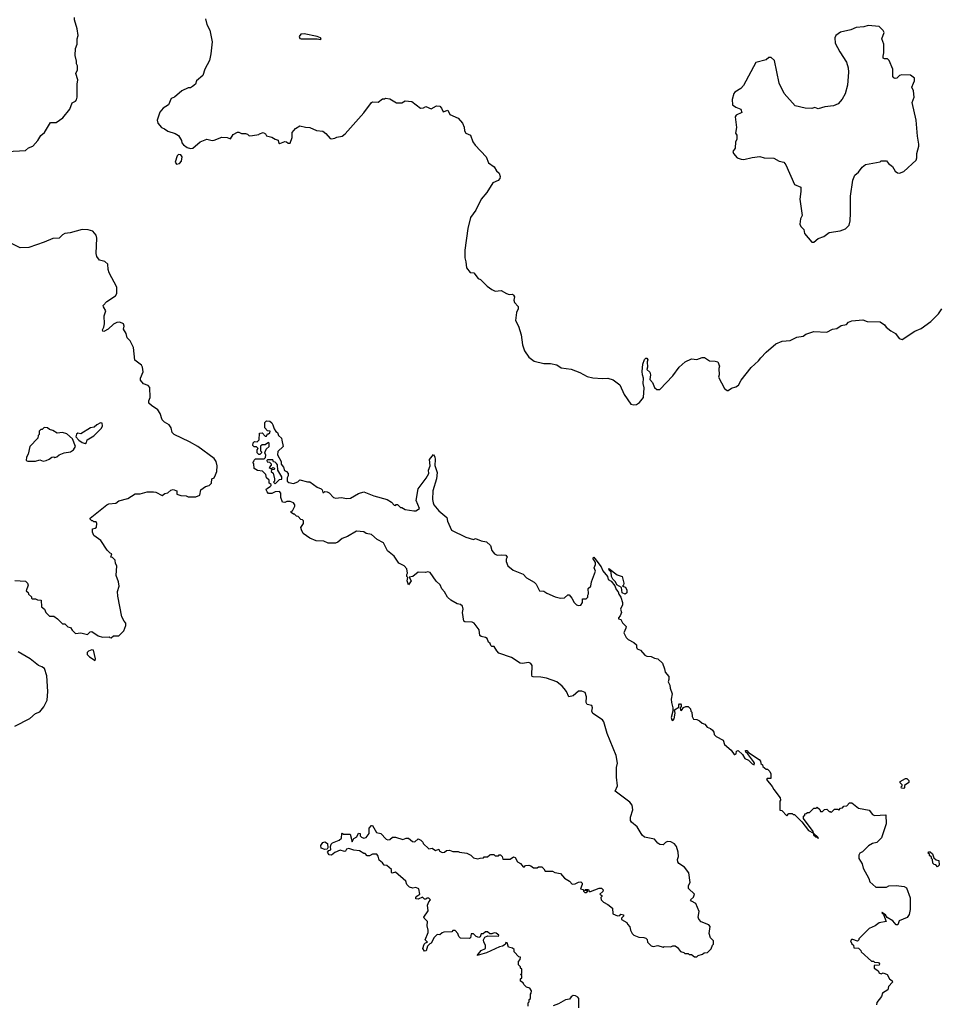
# Model space of a CAD drawing. Extents: x 2086813 to 2278017, y 548126 to 753336.
# Tile 440 of 461: x 2237240 to 2245740, y 691971 to 701050. Entities that reach past the tile are written whole.
import ezdxf

# ---------------------------------------------------------------- set-up
doc = ezdxf.new("R2010")
doc.units = 0

msp = doc.modelspace()

# ---------------------------------------------------------------- linework, layer by layer
at = {"layer": '0CON10XD'}
for points in [[(2237124.1, 699835.9), (2237295, 699842.5), (2237321.7, 699868.3), (2237360, 699885), (2237406.7, 699935), (2237435, 699983.3), (2237468.7, 700011.3), (2237525, 700103.3), (2237575, 700101.2), (2237636.7, 700145), (2237701.2, 700225), (2237725, 700282.5), (2237755, 700300), (2237765, 700312.5), (2237771.2, 700335), (2237769.2, 700455), (2237776, 700495), (2237757.5, 700552.5), (2237773, 700587), (2237772.5, 700625), (2237763.3, 700643.3), (2237762.5, 700667.5), (2237750.9, 700720.9), (2237754.2, 700785), (2237768.8, 700825), (2237771.2, 700875), (2237780, 700905), (2237770, 700965), (2237745, 701050), (2237745, 701070)], [(2238953.6, 701056.4), (2238966.7, 701005), (2238993.6, 700953.6), (2239014.2, 700845), (2239003.9, 700733.9), (2238992, 700675), (2238946.4, 700593.6), (2238930, 700535), (2238870, 700485), (2238860, 700455), (2238835, 700432.5), (2238815, 700422.5), (2238795, 700422.5), (2238736.4, 700393.6), (2238667.5, 700335), (2238637, 700323), (2238613.3, 700265), (2238563.3, 700235), (2238532.3, 700197.7), (2238506.7, 700125), (2238512.9, 700095), (2238548, 700055), (2238574.6, 700044.6), (2238605, 700022.2), (2238675, 700000), (2238705, 699982.5), (2238732.5, 699935), (2238736.7, 699915), (2238752, 699895), (2238785, 699870.8), (2238815, 699861.2), (2238836.1, 699863.9), (2238905, 699922.5), (2238965, 699947.5), (2239015, 699937.5), (2239035, 699940), (2239105, 699967.5), (2239153, 699963), (2239185, 699950), (2239208.3, 699991.7), (2239248.3, 700011.7), (2239261.7, 700011.7), (2239285, 700000), (2239321.7, 700001.7), (2239340, 699995), (2239355, 699980), (2239388.3, 699981.7)], [(2240015, 700868), (2240022, 700875), (2240015, 700882), (2239984, 700895), (2239865, 700918.1), (2239833.7, 700916.3), (2239818.7, 700895), (2239825, 700875.7), (2239835, 700872.1), (2239983.3, 700873.3), (2240015, 700868)], [(2244565, 699000), (2244605, 699032.5), (2244655, 699050), (2244705, 699087.5), (2244807, 699103), (2244857, 699123), (2244890, 699155), (2244900, 699195), (2244903.3, 699265), (2244901.7, 699421.7), (2244925, 699570), (2244943.6, 699616.4), (2244976.4, 699643.6), (2245010.7, 699689.3), (2245040, 699715), (2245175, 699740), (2245185, 699750), (2245235, 699750), (2245253.6, 699723.6), (2245290, 699695), (2245315, 699652.5), (2245335, 699637.5), (2245355, 699633.8), (2245395, 699650), (2245506.6, 699753.4), (2245515.7, 699775), (2245514, 699815), (2245533.8, 699885), (2245533.6, 699903.6), (2245520, 699975), (2245508.8, 700125), (2245471.2, 700285), (2245490, 700335), (2245483.3, 700395), (2245467, 700427), (2245483.3, 700465), (2245492.5, 700485), (2245491.7, 700511.7), (2245455, 700537.5), (2245375, 700542.5), (2245355, 700536.7), (2245328.3, 700511.7), (2245315, 700508.8), (2245302.5, 700512.5), (2245293.3, 700525), (2245293, 700593), (2245260, 700675), (2245245, 700690), (2245215, 700688.8), (2245204, 700695), (2245202.9, 700715), (2245211.4, 700745), (2245210, 700825), (2245192.5, 700875), (2245213, 700933), (2245205, 700950), (2245168.3, 700988.3), (2245065, 700996.2), (2245025, 700983.3), (2244955, 700976.7), (2244905, 700956.7), (2244810, 700935), (2244767, 700903), (2244757, 700883), (2244762.5, 700835), (2244803.9, 700753.9), (2244865, 700657.5), (2244880, 700605), (2244882.5, 700565), (2244873.3, 700445), (2244853.8, 700365), (2244825, 700316.7), (2244790, 700275), (2244745, 700254.2), (2244665, 700247.1), (2244605, 700228.8), (2244575, 700238.8), (2244545, 700230), (2244485, 700234), (2244392.5, 700255), (2244289.5, 700369.5), (2244246, 700465), (2244202.5, 700675), (2244171.7, 700701.7), (2244148.3, 700701.7), (2244125, 700680), (2244030, 700655), (2243916.1, 700443.9), (2243890, 700415), (2243835, 700382.5), (2243825, 700370), (2243811.2, 700315), (2243813.8, 700265), (2243845, 700242), (2243892.5, 700225), (2243900, 700195), (2243849.3, 700170.7), (2243837.5, 700155), (2243850, 700055), (2243843.3, 700005), (2243853.3, 699985), (2243853.3, 699945), (2243843.3, 699925), (2243840, 699865), (2243817.5, 699835), (2243822.5, 699815), (2243857, 699777), (2243893.9, 699763.9), (2243917.7, 699762.3), (2243995, 699780.8), (2244065, 699788), (2244105, 699776), (2244195, 699773.8), (2244243.3, 699746.7), (2244287.5, 699735), (2244305, 699712.5), (2244385, 699530), (2244445.6, 699505.6), (2244445.6, 699465.6), (2244434.3, 699394.3), (2244456.2, 699245), (2244440, 699215), (2244436.7, 699165), (2244443.9, 699143.9), (2244472.5, 699115), (2244477, 699077), (2244545, 699000), (2244565, 699000)], [(2239388.3, 699981.7), (2239445, 699990), (2239451.7, 699998.3), (2239485, 700010), (2239506.4, 699996.4), (2239515, 699980), (2239567, 699967), (2239595, 699947.5), (2239625, 699940), (2239628.3, 699918.3), (2239638.3, 699908.3), (2239685, 699926.7), (2239700, 699925), (2239715, 699910), (2239735, 699910), (2239753.3, 699965), (2239751.7, 700008.3), (2239785, 700047.5), (2239825, 700072.5), (2239875, 700057.5), (2239915, 700056.7), (2239977, 700027), (2240035, 700022.5), (2240065, 700000), (2240105, 699953.3), (2240115, 699950), (2240145, 699957.5), (2240165, 699967.5), (2240215, 699977.5), (2240243, 699997), (2240415, 700190), (2240485, 700287.5), (2240495, 700292.5), (2240545, 700290), (2240585, 700320), (2240605, 700320), (2240615, 700327.5), (2240655, 700321.2), (2240715, 700283.3), (2240765, 700282.5), (2240795, 700302.5), (2240857, 700297), (2240937, 700233), (2240965, 700237.5), (2240985, 700250), (2241035, 700227.5), (2241083, 700257), (2241115, 700252.5), (2241130, 700235), (2241145, 700200), (2241190, 700215), (2241207, 700177), (2241285, 700142.5), (2241322.5, 700095), (2241339.3, 700059.3), (2241343.3, 700025), (2241355, 700002.5), (2241397.5, 699985), (2241420, 699925), (2241441.7, 699891.7), (2241542.5, 699785), (2241565, 699730), (2241615, 699692.5), (2241637.5, 699657.5), (2241663.3, 699635), (2241672, 699605), (2241668, 699585), (2241653, 699567), (2241602.5, 699545), (2241547.5, 699455), (2241497.5, 699395), (2241446.1, 699293.9), (2241398.8, 699225), (2241374.1, 699125.9), (2241344.2, 698925.8), (2241344.2, 698855), (2241355.9, 698815.9), (2241360.7, 698760.7), (2241395, 698720), (2241430, 698715), (2241470, 698665), (2241490, 698655), (2241551.7, 698591.7), (2241595, 698562.5), (2241625, 698547.5), (2241681.7, 698551.7), (2241730, 698525), (2241755, 698517.5), (2241785, 698520), (2241795, 698510), (2241802.5, 698495), (2241797.5, 698465), (2241803, 698443), (2241837.5, 698405), (2241836.7, 698385), (2241820.7, 698349.3), (2241812.5, 698275), (2241840, 698225), (2241866.2, 698145), (2241877, 698053), (2241895, 697997.5), (2241937.3, 697937.3), (2241985, 697901.2), (2242075, 697880.6), (2242135, 697879.2), (2242193.6, 697866.4), (2242235, 697839.2), (2242325, 697826.2), (2242405, 697797.5), (2242475, 697760), (2242525, 697748.8), (2242615, 697740.8), (2242665, 697745.7), (2242715, 697728.8), (2242775, 697682.5), (2242813.9, 697593.9), (2242876.1, 697506.1), (2242905, 697498.8), (2242927.7, 697502.3), (2242955, 697520), (2242993.3, 697565), (2242998.8, 697655), (2242990, 697695), (2242993, 697743), (2242983.3, 697775), (2242982.5, 697805), (2242987.5, 697875), (2243003, 697917), (2243015, 697930), (2243025, 697930), (2243032.5, 697915), (2243026.7, 697895), (2243030, 697845), (2243023.3, 697825), (2243050.8, 697800.8), (2243059.2, 697775), (2243052.7, 697732.7), (2243076.2, 697705), (2243095, 697657.5), (2243115, 697641.2), (2243145, 697641.2), (2243262.5, 697765), (2243323.3, 697845), (2243377.5, 697895), (2243435, 697922.5), (2243485, 697917.5), (2243533.6, 697936.4), (2243556.4, 697936.4), (2243603, 697903), (2243655, 697902.5), (2243680, 697895), (2243693.8, 697855), (2243687.7, 697832.3), (2243692, 697775), (2243686.2, 697755), (2243739.3, 697649.3), (2243765, 697630), (2243775, 697630), (2243805, 697652.5), (2243845, 697664), (2243868.7, 697681.3), (2243894.4, 697725.6), (2243985.8, 697844.2), (2244055, 697903.3), (2244075, 697932.5), (2244126.1, 697983.9), (2244215, 698062.5), (2244273.6, 698086.4), (2244345, 698092.5), (2244408.3, 698121.7), (2244465, 698133.3), (2244490.5, 698149.5), (2244565, 698173.3), (2244685, 698167.5), (2244735, 698197.5), (2244777, 698203), (2244815, 698230), (2244865, 698240), (2244885, 698260), (2244915, 698272.5), (2245015, 698282.5), (2245055, 698267.5), (2245175, 698262.5), (2245216.4, 698236.4), (2245230, 698215), (2245275, 698180), (2245316.4, 698156.4), (2245350.7, 698110.7), (2245379.3, 698100.7), (2245495, 698177.5), (2245555, 698202.5), (2245643, 698267), (2245715, 698337.5), (2245745, 698382.5)], [(2238685, 699717.5), (2238715, 699722.5), (2238732.5, 699745), (2238737.5, 699785), (2238725, 699802.5), (2238705, 699807.5), (2238692.5, 699795), (2238673.8, 699735), (2238685, 699717.5)], [(2237195, 695877.5), (2237293, 695873), (2237312.5, 695855), (2237317.5, 695835), (2237300, 695785), (2237318.3, 695768.3), (2237321.7, 695751.7), (2237348.3, 695728.3), (2237350, 695715), (2237355, 695710), (2237385, 695710), (2237405, 695700), (2237438.3, 695698.3), (2237442.5, 695635), (2237470, 695615), (2237482.5, 695585), (2237515, 695550), (2237555, 695550), (2237590, 695525), (2237635, 695480), (2237655, 695480), (2237685, 695450), (2237710, 695445), (2237725, 695420), (2237755, 695390), (2237805, 695396.7), (2237865, 695380), (2237890, 695405), (2237905, 695407.5), (2237965, 695367.5), (2238005, 695357.5), (2238065, 695360), (2238071.7, 695351.7), (2238085, 695350), (2238105, 695370), (2238155, 695370), (2238200, 695415), (2238220, 695465), (2238220, 695485), (2238203, 695503), (2238183, 695543), (2238146.4, 695733.6), (2238142.3, 695777.7), (2238157.1, 695825), (2238151.2, 695865), (2238130, 695925), (2238137, 696013), (2238122.5, 696035), (2238120, 696065), (2238095, 696090), (2238080, 696095), (2238090, 696125), (2238075, 696130), (2238047, 696157), (2237987.7, 696247.7), (2237922.5, 696295), (2237910, 696325), (2237910, 696355), (2237935, 696360), (2237948.3, 696371.7), (2237950, 696405), (2237945, 696420), (2237925, 696420), (2237915, 696430), (2237905, 696430), (2237890, 696445), (2237890, 696455), (2238043, 696577), (2238063.6, 696586.4), (2238127, 696593), (2238155, 696612.5), (2238236.4, 696633.6), (2238303.6, 696676.4), (2238351.7, 696678.3), (2238417, 696697), (2238475, 696697.5), (2238495, 696693.3), (2238555, 696662.5), (2238579.3, 696680.7), (2238605, 696687.5), (2238635, 696712.5), (2238655, 696716.7), (2238690, 696705), (2238690, 696675), (2238725, 696662.5), (2238775, 696660), (2238795, 696650), (2238865, 696650), (2238900, 696665), (2238910, 696715), (2238952.5, 696745), (2238987.5, 696755), (2239008.8, 696775), (2239012.5, 696815), (2239033, 696827), (2239047, 696853), (2239057.5, 696885), (2239062.5, 696935), (2239052.5, 696975), (2239032.5, 697005), (2238882.5, 697115), (2238806.1, 697156.1), (2238663.3, 697225), (2238646.7, 697245), (2238635.9, 697285.9), (2238617.5, 697315), (2238575, 697340), (2238555, 697360), (2238535, 697420), (2238515, 697452.5), (2238455, 697491.2), (2238432, 697515), (2238430, 697535), (2238443.3, 697565), (2238438.8, 697658.8), (2238425, 697676.2), (2238381.7, 697691.7), (2238355.6, 697725), (2238355.6, 697745), (2238378.3, 697801.7), (2238373.3, 697845), (2238363.9, 697863.9), (2238300.9, 697910.9), (2238288.3, 698028.3), (2238259.2, 698089.2), (2238230, 698115), (2238223.3, 698155), (2238198.8, 698195), (2238202.5, 698225), (2238196.1, 698246.1), (2238165, 698260), (2238135, 698258), (2238105, 698242), (2238055, 698196), (2238017.5, 698175), (2238006.7, 698176.7), (2238005, 698190), (2238016.7, 698215), (2238021.2, 698245), (2238019.3, 698320.7), (2238035.8, 698364.2), (2238011.7, 698401.7), (2238010, 698415), (2238045, 698451.2), (2238124.2, 698505), (2238136.7, 698525), (2238134.5, 698585), (2238065.6, 698715), (2238056.9, 698745), (2238054.2, 698795), (2238025, 698821.4), (2237975, 698832), (2237950, 698865), (2237945.7, 698895), (2237950, 699035), (2237943.9, 699063.9), (2237915, 699100), (2237871.7, 699111.7), (2237815, 699116.2), (2237705.6, 699084.4), (2237655, 699078.1), (2237633.6, 699066.4), (2237605, 699036.2), (2237545, 699033.8), (2237465, 698998), (2237325, 698950), (2237245, 698946.7), (2237171.7, 698981.7)], [(2237455, 696980), (2237485, 696983.8), (2237513, 696997), (2237535, 697017.5), (2237555, 697020), (2237565, 697013.3), (2237581.7, 697018.3), (2237605, 697037.5), (2237650, 697055), (2237710, 697065), (2237735.9, 697084.1), (2237753.8, 697115), (2237726, 697186), (2237675, 697230), (2237635, 697242.5), (2237585, 697237.5), (2237545, 697262.5), (2237515, 697270), (2237495, 697287.5), (2237465, 697290), (2237448.3, 697271.7), (2237435, 697270), (2237420, 697255), (2237420, 697225), (2237410, 697215), (2237408.3, 697191.7), (2237332.5, 697115), (2237317.5, 697045), (2237303, 697017), (2237300, 696985), (2237315, 696980), (2237385, 696980), (2237425, 696992.5), (2237455, 696980)], [(2237845, 697142.5), (2237855, 697150), (2237863.6, 697176.4), (2237925, 697212.5), (2237995, 697282.5), (2238002.5, 697305), (2237999.3, 697329.3), (2237985, 697332.5), (2237950, 697315), (2237927, 697293), (2237893, 697287), (2237805, 697230), (2237775, 697236.7), (2237765, 697227.5), (2237757.5, 697205), (2237785, 697173.8), (2237815, 697150), (2237845, 697142.5)], [(2241488.3, 693318.3), (2241517, 693323), (2241525, 693330), (2241555, 693330), (2241575, 693350), (2241585, 693352.5), (2241611.7, 693351.7), (2241625, 693340), (2241655, 693340), (2241661.7, 693348.3), (2241675, 693350), (2241690, 693335), (2241695, 693310), (2241765, 693310), (2241795, 693330), (2241810, 693325), (2241830, 693285), (2241858.3, 693268.3), (2241885, 693240), (2241895, 693240), (2241905, 693250), (2241935, 693252.5), (2241955, 693247.5), (2241978.3, 693228.3), (2242011.7, 693228.3), (2242025, 693240), (2242057, 693237), (2242075, 693220), (2242085, 693200), (2242155, 693197.5), (2242175, 693187.5), (2242228.3, 693178.3), (2242265, 693132.5), (2242310, 693105), (2242335, 693080), (2242361.7, 693081.7), (2242393, 693097), (2242415, 693100), (2242426.7, 693086.7), (2242427.5, 693075), (2242412.5, 693035), (2242438.3, 693028.3), (2242440, 693015), (2242453, 693003), (2242465, 693002.5), (2242480, 693015), (2242451.7, 693021.7), (2242455, 693030), (2242485, 693030), (2242491.7, 693011.7), (2242505, 693010), (2242585, 693042), (2242605, 693043.3), (2242622.5, 693025), (2242618.3, 693011.7), (2242590, 692985), (2242610, 692975), (2242610, 692965), (2242600, 692955), (2242602.5, 692935), (2242625, 692912.5), (2242665, 692892.5), (2242706.8, 692856.8), (2242710, 692805), (2242755, 692786.7), (2242775, 692790), (2242785, 692802.5), (2242810, 692795), (2242810, 692785), (2242790, 692765), (2242791.7, 692751.7), (2242840, 692725), (2242845, 692710), (2242867.5, 692685), (2242872.5, 692655), (2242887.5, 692625), (2242905, 692607.5), (2242950.7, 692590.7), (2242995, 692587.5), (2243015, 692580), (2243027, 692567), (2243030, 692545), (2243065, 692510), (2243083, 692503), (2243125, 692512.5), (2243175, 692497.5), (2243185, 692502.5), (2243245, 692500), (2243265, 692510), (2243285, 692510), (2243307.5, 692495), (2243335, 692457.5), (2243365, 692450), (2243375, 692440), (2243405, 692440), (2243415, 692430), (2243435, 692430), (2243465, 692410), (2243485, 692410), (2243498.3, 692421.7), (2243537, 692433), (2243553, 692447), (2243585, 692450), (2243618.3, 692481.7), (2243630, 692515), (2243640, 692525), (2243640, 692555), (2243610, 692585), (2243597.5, 692625), (2243607, 692687), (2243595, 692702.5), (2243525, 692732.5), (2243502.5, 692755), (2243497.5, 692775), (2243507, 692827), (2243475, 692900), (2243435, 692922.5), (2243427.5, 692935), (2243455, 692960), (2243462.5, 692985), (2243408.3, 693038.3), (2243407.5, 693065), (2243422.5, 693095), (2243411.7, 693181.7), (2243372.5, 693235), (2243320, 693270), (2243310, 693285), (2243306.7, 693305), (2243315.8, 693335), (2243314.2, 693375), (2243297.2, 693427.2), (2243280.3, 693450.3), (2243245, 693468), (2243215, 693472.5), (2243195, 693462.5), (2243175, 693442.5), (2243145, 693443.3), (2243125, 693456.7), (2243095, 693493.8), (2243002.3, 693512.3), (2242981.7, 693531.7), (2242935.9, 693605.9), (2242881.7, 693651.7), (2242873.3, 693665), (2242872.5, 693695), (2242896.1, 693763.9), (2242888.3, 693808.3), (2242866.7, 693835), (2242732.5, 693935), (2242753.3, 693985), (2242743.3, 694065), (2242743.3, 694155), (2242753.8, 694195), (2242742.2, 694265), (2242657.9, 694467.9), (2242628, 694575), (2242614.3, 694594.3), (2242525, 694652.5), (2242516.7, 694675), (2242522.5, 694705), (2242517.5, 694725), (2242472.5, 694735), (2242463.3, 694755), (2242466.2, 694805), (2242455.9, 694845.9), (2242425, 694858.8), (2242395, 694858), (2242345, 694816.7), (2242305, 694807.5), (2242282.5, 694855), (2242262.3, 694882.3), (2242244.2, 694904.2), (2242195, 694943.3), (2242098.3, 694978.3), (2242045, 694988.8), (2241975, 694990), (2241967.5, 694995), (2241963.3, 695005), (2241966.7, 695095), (2241953.6, 695113.6), (2241935, 695123.3), (2241875, 695113.3), (2241855, 695117.5), (2241775, 695168.8), (2241659.3, 695209.3), (2241639.3, 695229.3), (2241615, 695270), (2241595, 695270), (2241585, 695280), (2241578.3, 695298.3), (2241565, 695310), (2241553, 695343), (2241535, 695353.3), (2241495, 695362.5), (2241483, 695373), (2241477.5, 695425), (2241432.5, 695485), (2241413.6, 695493.6), (2241346.7, 695496.7), (2241337.5, 695505), (2241323.3, 695585), (2241330, 695615), (2241325, 695642.5), (2241305, 695657.5), (2241273.9, 695663.9), (2241215, 695698.8), (2241184.4, 695724.4), (2241158, 695775), (2241133.4, 695803.4), (2241118, 695838), (2241082.1, 695872.1), (2241025, 695951.4), (2241005, 695958.6), (2240983.6, 695953.6), (2240914.3, 695955.7), (2240865, 695916.2), (2240831.7, 695908.3), (2240850, 695875), (2240825, 695840), (2240814, 695875), (2240820, 695905), (2240810, 695915), (2240810, 695935), (2240817.5, 695945), (2240810, 695985), (2240787.5, 696015), (2240738, 696038), (2240695, 696103.3), (2240633.1, 696153.1), (2240595, 696226), (2240535.7, 696255.7), (2240485, 696304), (2240435, 696312.5), (2240415, 696326), (2240345, 696334), (2240262.5, 696285), (2240215, 696265.8), (2240175, 696231.2), (2240152.3, 696222.3), (2240085, 696224.2), (2240045, 696242), (2239975, 696243.8), (2239915, 696268.8), (2239853.6, 696313.6), (2239838.8, 696345), (2239833.6, 696366.4), (2239857.5, 696405), (2239858.3, 696428.3), (2239848.3, 696438.3), (2239831.7, 696441.7), (2239808.3, 696468.3), (2239791.7, 696471.7), (2239775, 696490), (2239765, 696490), (2239742.5, 696505), (2239743, 696517), (2239755, 696520), (2239777, 696563), (2239777, 696577), (2239766.4, 696596.4), (2239735, 696607.5), (2239705, 696607.5), (2239685, 696597.5), (2239665, 696600), (2239647.5, 696645), (2239650, 696685), (2239635, 696700), (2239595, 696697.5), (2239565, 696680), (2239535, 696682.5), (2239522.5, 696695), (2239512.5, 696715), (2239517.5, 696725), (2239550, 696745), (2239560, 696755), (2239560, 696765), (2239540, 696775), (2239540, 696805), (2239517.5, 696825), (2239510, 696855), (2239478.3, 696888.3), (2239433, 696893), (2239401.7, 696911.7), (2239400, 696955), (2239390, 696965), (2239400, 696975), (2239401.7, 696988.3), (2239415, 697000), (2239495, 697000), (2239508.3, 697011.7), (2239510, 697035), (2239500, 697055), (2239511.7, 697088.3), (2239540, 697115), (2239540, 697145), (2239535, 697150), (2239505, 697130), (2239475, 697130), (2239461.7, 697118.3), (2239460, 697075), (2239470, 697065), (2239470, 697055), (2239455, 697040), (2239445, 697040), (2239430, 697055), (2239430, 697085), (2239440, 697095), (2239425, 697110), (2239401.7, 697111.7), (2239390, 697125), (2239393, 697147), (2239405, 697160), (2239431.7, 697158.3), (2239450, 697175), (2239451.7, 697238.3), (2239475, 697240), (2239505, 697210), (2239515, 697210), (2239525, 697230), (2239535, 697230), (2239548.3, 697241.7), (2239550, 697255), (2239525, 697260), (2239500, 697285), (2239500, 697335), (2239515, 697350), (2239547, 697347), (2239565, 697332.5), (2239576.2, 697315), (2239586.4, 697276.4), (2239603.3, 697253.3), (2239617.5, 697245), (2239627, 697217), (2239655, 697190), (2239658.3, 697171.7), (2239668.8, 697115), (2239621.7, 697068.3), (2239616.4, 697036.4), (2239652.5, 696975), (2239653, 696953), (2239672.5, 696925), (2239683, 696893), (2239700, 696885), (2239717.5, 696865), (2239717.5, 696845), (2239707.5, 696825), (2239707.5, 696795), (2239722.5, 696782.5), (2239765, 696772.5), (2239805, 696790), (2239825, 696807.5), (2239895, 696787.5), (2239915, 696787.5), (2239985, 696740), (2240020, 696725), (2240030, 696715), (2240035, 696690), (2240045, 696690), (2240055, 696700), (2240075, 696697.5), (2240095, 696687.5), (2240133.9, 696643.9), (2240155, 696636.7), (2240206.1, 696643.9), (2240256.1, 696636.1), (2240291.2, 696638.8), (2240365, 696681.2), (2240415, 696696.2), (2240505, 696658.8), (2240630, 696625), (2240670, 696600), (2240695, 696572.5), (2240705, 696570), (2240711.7, 696578.3), (2240725, 696580), (2240753, 696553), (2240765, 696552.5), (2240794.2, 696534.2), (2240875, 696522.5), (2240895, 696522.5), (2240926.4, 696543.6), (2240896.2, 696615), (2240915.9, 696724.1), (2240988.3, 696821.7), (2241012.5, 696865), (2241010, 696895), (2241026.7, 696935), (2241020, 696995), (2241043.3, 697026.7), (2241055, 697040), (2241069.3, 697019.3), (2241073.3, 696995), (2241069.3, 696939.3), (2241090, 696875), (2241083, 696817), (2241050, 696705), (2241046.4, 696626.4), (2241053.6, 696593.6), (2241060, 696575), (2241105, 696520), (2241178.3, 696458.3), (2241186.7, 696425), (2241223.6, 696343.6), (2241355, 696277.5), (2241425, 696257.5), (2241445, 696267.5), (2241495, 696243.3), (2241545, 696236.7), (2241583, 696203), (2241593.3, 696155), (2241620, 696125), (2241645, 696112.5), (2241685, 696116.7), (2241725, 696112.5), (2241736.7, 696095), (2241727.5, 696075), (2241726.7, 696055), (2241742.5, 696015), (2241790, 695975), (2241885, 695937.5), (2241913.6, 695903.6), (2241985, 695862.5), (2242002.5, 695845), (2242033, 695783), (2242075, 695780), (2242101.7, 695761.7), (2242178.3, 695728.3), (2242227, 695717), (2242265, 695717.5), (2242295, 695747.5), (2242307, 695747), (2242332.5, 695715), (2242352.5, 695675), (2242373.9, 695653.9), (2242395, 695647.5), (2242415, 695650), (2242430, 695675), (2242431.7, 695708.3), (2242465, 695710), (2242480, 695725), (2242480, 695745), (2242487.5, 695755), (2242482.5, 695805), (2242507.5, 695825), (2242512.5, 695865), (2242550, 695965), (2242537.5, 695995), (2242550, 696025), (2242550, 696045), (2242527.5, 696085), (2242535, 696092.5), (2242545, 696082.5), (2242604.2, 696005), (2242618.8, 695968.8), (2242660, 695915), (2242668.3, 695888.3), (2242695, 695873.8), (2242729.1, 695829.1), (2242742, 695795), (2242760, 695775), (2242765, 695752.5), (2242783.3, 695725), (2242800, 695675), (2242800, 695655), (2242782.5, 695615), (2242790, 695585), (2242778.3, 695551.7), (2242762.5, 695535), (2242762.5, 695525), (2242785, 695520), (2242799.3, 695489.3), (2242832.5, 695455), (2242831.7, 695438.3), (2242813.3, 695395), (2242833, 695353), (2242852.5, 695335), (2242905, 695307.5), (2242927.5, 695285), (2242927.5, 695265), (2242935, 695250), (2242966.4, 695236.4), (2243005, 695190), (2243025, 695180), (2243065, 695177.5), (2243095, 695162.5), (2243125, 695157.5), (2243168, 695115), (2243187.5, 695065), (2243192.5, 695035), (2243226.7, 694995), (2243227.5, 694965), (2243220, 694945), (2243237.5, 694915), (2243240, 694885), (2243257, 694833), (2243250, 694785), (2243252.5, 694755)], [(2239595, 696770), (2239635, 696810), (2239658.3, 696811.7), (2239657.5, 696835), (2239620, 696895), (2239617.5, 696945), (2239608.3, 696958.3), (2239595, 696970), (2239581.7, 696971.7), (2239575, 696990), (2239525, 696990), (2239520, 696985), (2239521.7, 696971.7), (2239545, 696970), (2239560, 696955), (2239558.3, 696941.7), (2239541.7, 696921.7), (2239555, 696910), (2239565, 696910), (2239575, 696920), (2239590, 696915), (2239588.3, 696901.7), (2239561.7, 696898.3), (2239560, 696885), (2239577.5, 696867.5), (2239590, 696815), (2239590, 696795), (2239580, 696785), (2239595, 696770)], [(2242825, 695753.8), (2242796.2, 695765), (2242790, 695815), (2242747.3, 695837.3), (2242734, 695865), (2242711.1, 695891.1), (2242698.6, 695915), (2242694.2, 695954.2), (2242677.5, 695975), (2242675, 695990), (2242749.5, 695929.5), (2242797.5, 695915), (2242812.5, 695855), (2242810, 695835), (2242800, 695825), (2242828.3, 695818.3), (2242839.3, 695789.3), (2242840, 695765), (2242825, 695753.8)], [(2237193.9, 694536.1), (2237333.6, 694606.4), (2237385, 694652.5), (2237425, 694667.5), (2237463.3, 694715), (2237494, 694775), (2237499.4, 694855), (2237490.5, 695000.5), (2237467.5, 695067.5), (2237445, 695083.3), (2237412.5, 695095), (2237337.5, 695155), (2237225, 695220)], [(2237935, 695142.5), (2237940, 695155), (2237920, 695235), (2237905, 695240), (2237875, 695227.5), (2237862.5, 695215), (2237862.5, 695195), (2237882.5, 695175), (2237935, 695142.5)], [(2243252.5, 694755), (2243262.5, 694705), (2243262.5, 694675), (2243250, 694615), (2243255, 694592.5), (2243265, 694587.5), (2243276.4, 694603.6), (2243286.7, 694655), (2243280, 694685), (2243318.3, 694711.7), (2243318.3, 694731.7), (2243325, 694740), (2243335, 694740), (2243341.7, 694731.7), (2243341.7, 694718.3), (2243330, 694705), (2243335, 694682.5), (2243345, 694680), (2243361.7, 694708.3), (2243385, 694717.5), (2243405, 694717.5), (2243427.5, 694695), (2243430, 694675), (2243440, 694665), (2243442.5, 694625), (2243455, 694600), (2243485, 694597.5), (2243510, 694585), (2243533, 694563), (2243560, 694555), (2243580, 694525), (2243610, 694515), (2243629.3, 694499.3), (2243641.7, 694481.7), (2243645, 694460), (2243665, 694440), (2243726.7, 694406.7), (2243740, 694365), (2243803, 694313), (2243830, 694275), (2243837, 694273), (2243848.3, 694281.7), (2243850, 694305), (2243865, 694312.5), (2243907.5, 694275), (2243927, 694237), (2243962.3, 694222.3), (2243995, 694187.5), (2244015, 694180), (2244016.7, 694193.3), (2244008.3, 694208.3), (2243953.3, 694283.3), (2243937.5, 694295), (2243935, 694310), (2243945, 694312.5), (2243963, 694293), (2244059.3, 694229.3), (2244071.7, 694211.7), (2244075, 694190), (2244090, 694180), (2244092.5, 694165), (2244125, 694140), (2244138.3, 694138.3), (2244158.3, 694118.3), (2244167.5, 694097.5), (2244168.3, 694051.7), (2244135, 694052.5), (2244127.5, 694045), (2244180.7, 693980.7), (2244195, 693952.5), (2244252.5, 693875), (2244257.5, 693852.5), (2244250, 693845), (2244251.7, 693761.7), (2244268.3, 693758.3), (2244315, 693710), (2244335, 693730), (2244365, 693730), (2244375, 693720), (2244385, 693720), (2244453, 693653), (2244514.1, 693574.1), (2244560, 693550), (2244562.5, 693535), (2244582.5, 693515), (2244600, 693510), (2244605, 693500), (2244605, 693510), (2244560, 693550), (2244557.5, 693565), (2244470, 693685), (2244470, 693705), (2244480, 693715), (2244481.7, 693728.3), (2244495, 693730), (2244505, 693740), (2244525, 693740), (2244565, 693780), (2244585, 693780), (2244595, 693790), (2244618.3, 693768.3), (2244625, 693750), (2244645, 693750), (2244661.7, 693768.3), (2244685, 693770), (2244705, 693750), (2244715, 693750), (2244725, 693740), (2244755, 693770), (2244785, 693770), (2244795, 693760), (2244811.7, 693778.3), (2244828.3, 693781.7), (2244841.7, 693798.3), (2244868.3, 693801.7), (2244891.7, 693828.3), (2244915, 693830), (2244975, 693780), (2245075, 693760), (2245105, 693720), (2245123, 693713), (2245228.3, 693718.3), (2245232.5, 693635), (2245187.5, 693505), (2245146.1, 693463.9), (2245105, 693452.5), (2245067, 693433), (2245013, 693377), (2244990, 693365), (2244980, 693345), (2244980, 693315), (2245010, 693265), (2245020, 693225), (2245071.7, 693131.7), (2245081.7, 693101.7), (2245135, 693050), (2245235, 693052.5), (2245257, 693063), (2245325, 693066.7), (2245397, 693057), (2245420, 693045), (2245451.7, 692951.7), (2245452.5, 692845), (2245445, 692800), (2245425, 692772.5), (2245350.7, 692739.3), (2245340, 692705), (2245325, 692703.3), (2245291.7, 692741.7), (2245241.2, 692771.2), (2245225, 692796.7), (2245200, 692810), (2245195, 692820), (2245192.5, 692815), (2245208.3, 692798.3), (2245232.5, 692735), (2245168.3, 692721.7), (2245130, 692695), (2245075, 692670), (2244980, 692575), (2244980, 692565), (2244968.3, 692551.7), (2244925, 692567.5), (2244913, 692567), (2244903.3, 692556.7), (2244915, 692530), (2244930, 692515), (2244931.7, 692491.7), (2244975, 692490), (2244998.3, 692468.3), (2245000, 692455), (2245095, 692370), (2245115, 692370), (2245125, 692360), (2245160, 692355), (2245170, 692345), (2245168.3, 692331.7), (2245121.7, 692328.3), (2245120, 692305), (2245145, 692290), (2245160, 692275), (2245165, 692260), (2245185, 692253.3), (2245205, 692260), (2245240, 692245), (2245262.5, 692205), (2245286.7, 692186.7), (2245290, 692175), (2245252.5, 692135), (2245246.2, 692103.8), (2245197.5, 692075), (2245187, 692043), (2245143.9, 691986.1), (2245142.5, 691965)], [(2245395, 693960), (2245372.5, 693965), (2245370, 693975), (2245380, 693985), (2245380, 693995), (2245361.7, 694011.7), (2245360, 694025), (2245408.3, 694051.7), (2245421.7, 694051.7), (2245440, 694035), (2245440, 694015), (2245401.7, 693988.3), (2245401.7, 693968.3), (2245395, 693960)], [(2241930, 691955), (2241930, 691985), (2241940, 691995), (2241940, 692015), (2241950, 692025), (2241950, 692065), (2241957, 692073), (2241960, 692095), (2241945, 692120), (2241915, 692130), (2241890, 692155), (2241885, 692170), (2241860, 692185), (2241860, 692205), (2241870, 692215), (2241870, 692235), (2241860, 692245), (2241870, 692255), (2241870, 692295), (2241860, 692305), (2241860, 692315), (2241840, 692335), (2241840, 692365), (2241857, 692383), (2241860, 692405), (2241845, 692410), (2241800, 692455), (2241800, 692475), (2241785, 692490), (2241747, 692497), (2241735, 692537.5), (2241725, 692540), (2241716.2, 692523.8), (2241692, 692508), (2241665, 692501.2), (2241545, 692444), (2241460, 692420), (2241495, 692467.5), (2241537.5, 692485), (2241536.4, 692516.4), (2241520, 692545), (2241517.5, 692565), (2241530.7, 692589.3), (2241558.3, 692601.7), (2241655, 692600), (2241658.3, 692608.3), (2241635, 692627.5), (2241615, 692630), (2241595, 692620), (2241575, 692620), (2241555, 692640), (2241535, 692640), (2241515, 692620), (2241495, 692620), (2241486.7, 692593.3), (2241475, 692587.5), (2241450, 692595), (2241425, 692620), (2241405, 692620), (2241397.5, 692585), (2241385, 692577.5), (2241305, 692580), (2241290, 692595), (2241280, 692625), (2241255, 692650), (2241235, 692650), (2241225, 692640), (2241153, 692637), (2241135, 692630), (2241115, 692610), (2241090, 692615), (2241063, 692587), (2241036.4, 692533.6), (2241021.7, 692528.3), (2241001.7, 692508.3), (2240987.5, 692465), (2240975, 692460), (2240957.5, 692485), (2240970, 692525), (2240981.7, 692538.3), (2241000, 692545), (2240980, 692565), (2241006.4, 692633.6), (2241007.5, 692655), (2240997.5, 692695), (2241000, 692735), (2240970, 692765), (2240967.5, 692775), (2241007, 692833), (2241002.5, 692885), (2241013, 692917), (2241030, 692935), (2241015, 692950), (2240995, 692950), (2240985, 692940), (2240975, 692940), (2240955, 692960), (2240915, 692940), (2240893.3, 692943.3), (2240893.3, 692955), (2240902.3, 692967.7), (2240930, 692985), (2240920, 693035), (2240895, 693047.5), (2240867, 693043), (2240835, 693050), (2240810, 693075), (2240800, 693105), (2240705, 693190), (2240675, 693180), (2240670, 693185), (2240670, 693215), (2240625, 693250), (2240600, 693255), (2240586.4, 693276.4), (2240555, 693300), (2240547, 693337), (2240535, 693356.7), (2240495, 693356.7), (2240465, 693340), (2240445, 693340), (2240425, 693360), (2240415, 693360), (2240375, 693387.5), (2240321.7, 693391.7), (2240275, 693407.5), (2240255, 693400), (2240245, 693382.5), (2240235, 693380), (2240195, 693392.5), (2240145, 693370), (2240115, 693347.5), (2240095, 693350), (2240080, 693375), (2240091.7, 693388.3), (2240110, 693395), (2240107.5, 693425), (2240113.8, 693446.2), (2240125, 693460), (2240187, 693483), (2240208.3, 693501.7), (2240210, 693545), (2240215, 693550), (2240225, 693540), (2240288.3, 693538.3), (2240305, 693470), (2240321.7, 693498.3), (2240350, 693515), (2240365, 693550), (2240380, 693545), (2240380, 693525), (2240391.7, 693511.7), (2240415, 693503.8), (2240435, 693507.5), (2240462.5, 693545), (2240462.5, 693595), (2240485, 693620), (2240495, 693620), (2240530, 693555), (2240570, 693545), (2240620, 693495), (2240635, 693487.5), (2240655, 693490), (2240678.3, 693511.7), (2240705, 693512.5), (2240775, 693490), (2240805, 693502.5), (2240825, 693502.5), (2240863, 693473), (2240885, 693470), (2240915, 693497.5), (2240940, 693485), (2240957, 693467), (2240960, 693455), (2241013, 693403), (2241045, 693410), (2241075, 693390), (2241105, 693400), (2241110, 693385), (2241135, 693370), (2241157, 693373), (2241175, 693390), (2241205, 693392.5), (2241235, 693380), (2241285, 693380), (2241295, 693372.5), (2241365, 693363.3), (2241400, 693345), (2241425, 693320), (2241465, 693312.5), (2241488.3, 693318.3)], [(2240055, 693397.5), (2240021.2, 693411.2), (2240017.5, 693435), (2240035, 693462.5), (2240055, 693467.5), (2240080, 693455), (2240082.5, 693415), (2240075, 693400), (2240055, 693397.5)], [(2245705, 693240), (2245688.3, 693258.3), (2245675, 693260), (2245661.7, 693271.7), (2245660, 693305), (2245650, 693315), (2245648.3, 693328.3), (2245631.7, 693341.7), (2245630, 693355), (2245620, 693365), (2245621.7, 693378.3), (2245638.3, 693378.3), (2245658.3, 693358.3), (2245671.7, 693321.7), (2245691.7, 693301.7), (2245718.3, 693298.3), (2245720, 693255), (2245705, 693240)], [(2242398.3, 691938.3), (2242397.5, 692025), (2242386.7, 692036.7), (2242365, 692050), (2242345, 692052.5), (2242325, 692040), (2242311.7, 692018.3), (2242275, 692012.5), (2242210, 691975), (2242161.7, 691958.3)]]:
    msp.add_lwpolyline(points, dxfattribs=at)

doc.saveas('drawing.dxf')
